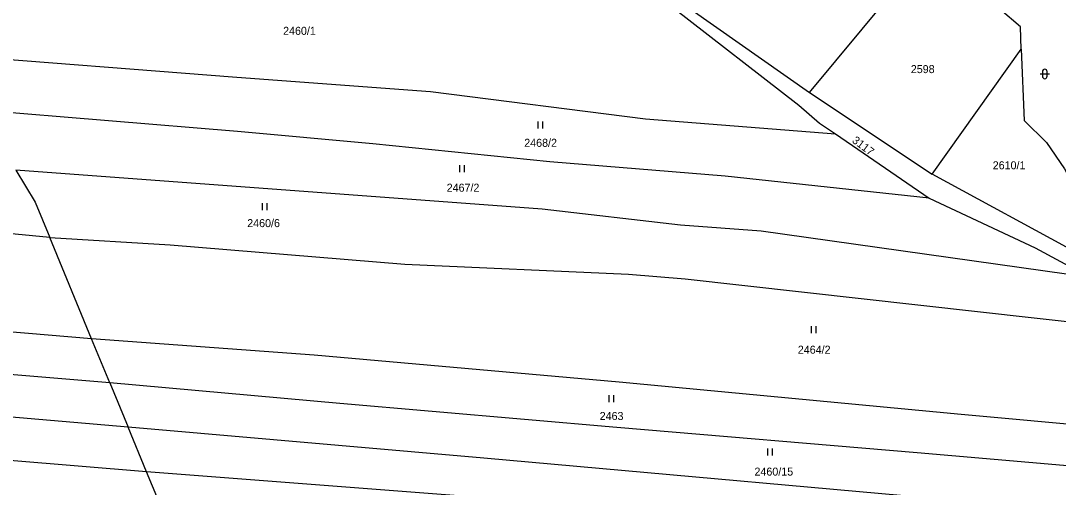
# Model space of a CAD drawing. Extents: x -755528 to -748832, y -1118122 to -1111095.
# Drawn here: x -754144.3 to -753923.8, y -1115420.3 to -1115321.3 of the extents above; entities that cross this region are included whole.
import ezdxf

# ---------------------------------------------------------------- set-up
doc = ezdxf.new("R2010")
doc.units = 0
for name, color, linetype in [('DZ_DO_PUPFL', 7, 'Continuous'), ('DZ_NAD_ZPF', 7, 'Continuous'), ('TZ_UMVŽST', 7, 'Continuous')]:
    doc.layers.add(name, color=color, linetype=linetype)

msp = doc.modelspace()

# ---------------------------------------------------------------- linework, layer by layer
at = {"layer": 'DZ_NAD_ZPF'}
for p, q in [((-753976.71, -1115336.51), (-753955.59, -1115311.14)), ((-754001.84, -1115318.93), (-753976.71, -1115336.51)), ((-753950.63, -1115353.84), (-753931.72, -1115327.31)), ((-753976.71, -1115336.51), (-753950.63, -1115353.84)), ((-753971.2, -1115345.33), (-753951.24, -1115358.93)), ((-753917.7, -1115371.76), (-753950.63, -1115353.84)), ((-754129.23, -1115388.82), (-754138.12, -1115367.33)), ((-754125.36, -1115398.17), (-754129.23, -1115388.82)), ((-754125.36, -1115398.17), (-754121.47, -1115407.57)), ((-754117.54, -1115417.07), (-754121.47, -1115407.57)), ((-754111.28, -1115432.2), (-754117.54, -1115417.07))]:
    msp.add_line(p, q, dxfattribs=at)
for points in [[(-753931.72, -1115327.31), (-753931.85, -1115322.59), (-753940.51, -1115315.18)], [(-754005.81, -1115318.43), (-753978.94, -1115339.19), (-753974.59, -1115343.02), (-753971.2, -1115345.33)], [(-753931.72, -1115327.31), (-753931.11, -1115342.49), (-753926.34, -1115347.14), (-753922.52, -1115352.73), (-753917.53, -1115362.2), (-753914.13, -1115364.21)], [(-754160.31, -1115328.45), (-754098.39, -1115333.3), (-754057.22, -1115336.3), (-754011.58, -1115342.12), (-753971.2, -1115345.33)], [(-753951.24, -1115358.93), (-753994.61, -1115354.32), (-754031.9, -1115351.27), (-754069.5, -1115347.43), (-754098.22, -1115344.83), (-754153.1, -1115340.3)], [(-754138.12, -1115367.33), (-754186.12, -1115362.74), (-754196.4, -1115361.1), (-754253.97, -1115356.6), (-754283.66, -1115352.47), (-754306.51, -1115350.07), (-754319.7, -1115346.45)], [(-754145.36, -1115353.03), (-754141.22, -1115359.83), (-754138.12, -1115367.33)], [(-753917.05, -1115375.84), (-753986.98, -1115365.95), (-754004.12, -1115364.66), (-754033.48, -1115361.27), (-754145.36, -1115353.03)], [(-753951.24, -1115358.93), (-753928.73, -1115369.51), (-753917.05, -1115375.84)], [(-754129.23, -1115388.82), (-754212.17, -1115381.81), (-754287.12, -1115374.67), (-754312.52, -1115370.96), (-754328.62, -1115366.25)], [(-754138.12, -1115367.33), (-754112.51, -1115368.88), (-754062.71, -1115372.99), (-754015.16, -1115375.1), (-754003.1, -1115376.1), (-753903.61, -1115387.23)], [(-754125.36, -1115398.17), (-754287.76, -1115384.65), (-754319.79, -1115379.99), (-754333.08, -1115376.16)], [(-754121.47, -1115407.57), (-754278.26, -1115394.12), (-754322.24, -1115388.2), (-754336.43, -1115383.6)], [(-753883.1, -1115410.46), (-753944.44, -1115404.89), (-754017.12, -1115398.05), (-754081.93, -1115392.31), (-754129.23, -1115388.82)], [(-754117.54, -1115417.07), (-754218.4, -1115408.7), (-754296.77, -1115400.97), (-754327.92, -1115396.21), (-754340.13, -1115391.82)], [(-753875.8, -1115419.87), (-753906.35, -1115417.17), (-753953.8, -1115413.04), (-754017.65, -1115407.66), (-754076.47, -1115402.54), (-754125.36, -1115398.17)], [(-753867.75, -1115429.51), (-753932.1, -1115424.36), (-754045.93, -1115414.18), (-754121.47, -1115407.57)], [(-753859.96, -1115438.29), (-753918.25, -1115434.09), (-753983.88, -1115427.69), (-754034.7, -1115423.42), (-754117.54, -1115417.07)]]:
    msp.add_lwpolyline(points, dxfattribs=at)
at = {"layer": 'TZ_UMVŽST'}
for p, q in [((-753927.201, -1115332.091), (-753927.201, -1115333.092)), ((-753926.199, -1115333.092), (-753926.199, -1115332.091)), ((-753927.701, -1115332.591), (-753925.699, -1115332.591)), ((-754034.361, -1115344.15), (-754034.361, -1115342.65)), ((-754033.36, -1115344.15), (-754033.36, -1115342.65)), ((-754051.001, -1115353.43), (-754051.001, -1115351.93)), ((-754050, -1115353.43), (-754050, -1115351.93)), ((-754092.931, -1115361.49), (-754092.931, -1115359.99)), ((-754091.93, -1115361.49), (-754091.93, -1115359.99)), ((-753976.261, -1115387.61), (-753976.261, -1115386.11)), ((-753975.26, -1115387.61), (-753975.26, -1115386.11)), ((-754019.301, -1115402.3), (-754019.301, -1115400.8)), ((-754018.3, -1115402.3), (-754018.3, -1115400.8)), ((-753985.571, -1115413.63), (-753985.571, -1115412.13)), ((-753984.57, -1115413.63), (-753984.57, -1115412.13))]:
    msp.add_line(p, q, dxfattribs=at)
for centre, start, end in [((-753926.7, -1115332.0909), 0, 180), ((-753926.7, -1115333.0909), 180, 359.987886)]:
    msp.add_arc(centre, 0.5, start, end, dxfattribs=at)

# ---------------------------------------------------------------- texts
at = {"layer": 'DZ_DO_PUPFL'}
for s, p in [('2460/1', (-754088.55, -1115324.28)), ('2598', (-753955.17, -1115332.41)), ('2468/2', (-754037.31, -1115348.06)), ('2610/1', (-753937.77, -1115352.83)), ('2467/2', (-754053.79, -1115357.59)), ('2460/6', (-754096.17, -1115365.11)), ('2464/2', (-753979.18, -1115391.99)), ('2463', (-754021.28, -1115406.06)), ('2460/15', (-753988.39, -1115417.87))]:
    msp.add_text(s, height=1.7, dxfattribs=at).set_placement(p)
msp.add_text('3117', height=1.7, rotation=323, dxfattribs=at).set_placement((-753967.811, -1115346.998))

doc.saveas('drawing.dxf')
